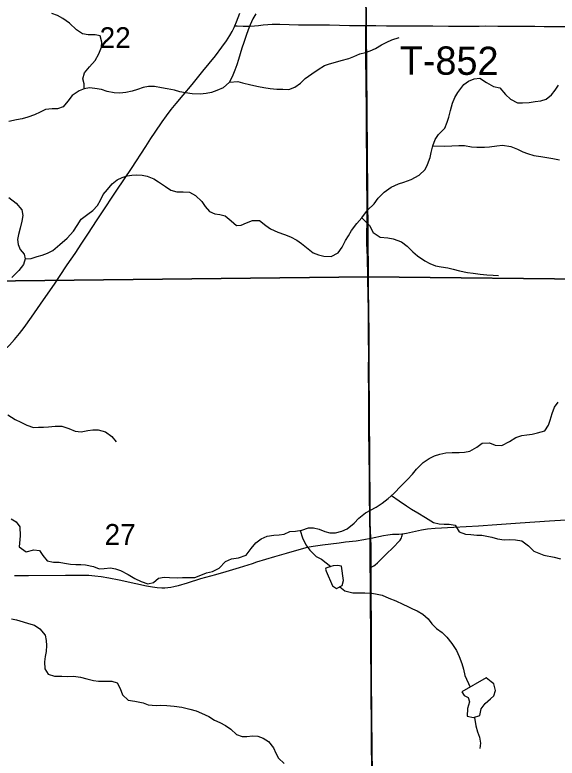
# Model space of a CAD drawing. Extents: x 1874609 to 2204689, y 815661 to 1281160.
# Drawn here: x 2030390 to 2036147, y 1062426 to 1070308 of the extents above; entities that cross this region are included whole.
import ezdxf

# ---------------------------------------------------------------- set-up
doc = ezdxf.new("R2010")
doc.units = 0
for name, color, linetype in [('GM_X_Minor_Lake', 7, 'Continuous'), ('GM_X_Minor_River', 7, 'Continuous'), ('GM_X_Section', 7, 'Continuous'), ('GM_X_Section_Text', 7, 'Continuous'), ('GM_X_State_Route', 7, 'Continuous'), ('GM_X_Township_Road', 7, 'Continuous'), ('GM_X_Township_Road_Text', 7, 'Continuous')]:
    doc.layers.add(name, color=color, linetype=linetype)

msp = doc.modelspace()

# ---------------------------------------------------------------- linework, layer by layer
at = {"layer": 'GM_X_Minor_Lake'}
for points in [[(2033743, 1064458.2), (2033703.9, 1064443.9), (2033692.8, 1064439.1), (2033687.5, 1064430.4), (2033693.3, 1064409.6)], [(2033693.3, 1064409.6), (2033762.8, 1064253.6), (2033805.1, 1064225.8), (2033865.1, 1064256.3), (2033878.7, 1064308.6), (2033857.4, 1064461), (2033815.2, 1064470.7), (2033771.1, 1064466.4), (2033743, 1064458.2)], [(2035134.1, 1063127.7), (2035160.4, 1063089.8), (2035202.8, 1063068), (2035215.2, 1063021.9), (2035195.7, 1062951.5), (2035192.3, 1062871.2), (2035260.7, 1062855.7), (2035326.7, 1062878.2), (2035342.1, 1062950.6), (2035383.8, 1063007.1), (2035439.6, 1063053.7), (2035475.4, 1063086.1), (2035491, 1063144.4), (2035476.4, 1063212.5), (2035448.1, 1063236.4), (2035393.6, 1063276.1)], [(2035393.6, 1063276.1), (2035134.1, 1063127.7)]]:
    msp.add_lwpolyline(points, dxfattribs=at)
at = {"layer": 'GM_X_Minor_River'}
for points in [[(2032946.8, 1070318.2), (2032915.1, 1070265.8), (2032887.5, 1070203.4), (2032865.9, 1070151.1), (2032844.4, 1070088.7), (2032820.9, 1070016.3), (2032801.3, 1069953.9), (2032783.8, 1069893.6), (2032764.2, 1069833.2), (2032746.6, 1069776.9), (2032725, 1069720.6), (2032705.4, 1069670.3), (2032667.9, 1069593.7), (2032600.2, 1069533), (2032536.2, 1069506.5), (2032478.2, 1069484), (2032422.1, 1069473.5), (2032356, 1069467), (2032273.7, 1069470.4), (2032203.4, 1069479.9), (2032141.1, 1069493.5), (2032084.8, 1069509.2), (2032006.5, 1069522.6), (2031948.2, 1069534.2), (2031871.9, 1069549.7), (2031809.7, 1069549.3), (2031753.6, 1069538.8), (2031691.6, 1069518.3), (2031635.6, 1069499.8), (2031569.5, 1069483.3), (2031505.4, 1069476.8), (2031443.2, 1069480.3), (2031370.8, 1069495.8), (2031308.5, 1069515.4), (2031240.2, 1069529), (2031184, 1069532.6), (2031125.9, 1069522.1), (2031073.9, 1069501.7), (2031000.1, 1069453), (2030952.4, 1069392.4), (2030904.8, 1069333.9), (2030844.8, 1069311.3), (2030786.6, 1069310.9), (2030716.5, 1069304.4), (2030660.5, 1069277.9), (2030600.6, 1069249.3), (2030528.6, 1069222.7), (2030466.5, 1069204.2), (2030406.4, 1069193.7), (2030326.3, 1069179.1)], [(2031125.9, 1069522.1), (2031127.4, 1069578.3), (2031113, 1069628.4), (2031130.5, 1069694.7), (2031182.1, 1069757.3), (2031241.8, 1069824), (2031281.3, 1069894.5), (2031310.8, 1069965), (2031314.4, 1070019.2), (2031297.8, 1070085.3), (2031243.6, 1070096.9), (2031167.3, 1070096.3), (2031109.1, 1070105.9), (2031044.5, 1070149.6), (2030969.7, 1070219.3), (2030901.1, 1070268.9), (2030842.7, 1070302.6), (2030782.3, 1070322.3)], [(2032667.9, 1069593.7), (2032756.1, 1069600.4), (2032808.3, 1069588.8), (2032894.8, 1069565.3), (2032975.1, 1069549.9), (2033033.4, 1069536.2), (2033099.7, 1069526.7), (2033169.9, 1069521.2), (2033234.1, 1069519.7), (2033300.4, 1069518.2), (2033362.4, 1069540.7), (2033422.2, 1069583.3), (2033473.9, 1069631.8), (2033541.7, 1069682.5), (2033611.6, 1069729.2), (2033677.4, 1069769.8), (2033729.4, 1069790.2), (2033793.5, 1069804.8), (2033855.5, 1069823.3), (2033935.6, 1069843.9), (2033987.5, 1069866.4), (2034053.5, 1069895), (2034111.6, 1069907.4), (2034163.6, 1069925.9), (2034217.5, 1069952.4), (2034281.4, 1069989), (2034339.4, 1070017.5), (2034393.3, 1070042), (2034469.3, 1070066.6)], [(2030500.8, 1067719.4), (2030562.9, 1067723.9), (2030626.9, 1067744.5), (2030681, 1067758.9), (2030737, 1067779.4), (2030792.9, 1067809.9), (2030868.6, 1067872.7), (2030946.3, 1067939.5), (2031011.9, 1068014.2), (2031051.5, 1068074.7), (2031093.1, 1068143.3), (2031166.9, 1068194), (2031218.7, 1068232.5), (2031268.4, 1068287), (2031300, 1068343.5), (2031329.6, 1068401.9), (2031373.3, 1068456.4), (2031423, 1068516.9), (2031474.8, 1068557.5), (2031530.7, 1068584), (2031582.8, 1068600.4), (2031632.9, 1068606.8), (2031683, 1068611.2), (2031743.2, 1068607.6), (2031795.4, 1068598), (2031865.9, 1068568.4), (2031916.3, 1068538.7), (2031988.9, 1068489.1), (2032045.4, 1068449.3), (2032109.7, 1068431.7), (2032175.9, 1068432.2), (2032246.1, 1068426.7), (2032308.6, 1068393.1), (2032375.3, 1068329.4), (2032409.8, 1068277.4), (2032456.4, 1068223.6), (2032514.8, 1068197.9), (2032565, 1068190.3), (2032621.3, 1068178.7), (2032687.9, 1068125), (2032742.5, 1068073.2), (2032792.6, 1068079.6), (2032850.6, 1068104.1), (2032914.6, 1068126.7), (2032988.8, 1068129.2), (2033053.4, 1068075.5), (2033105.8, 1068039.8), (2033182.4, 1068004.2), (2033252.8, 1067980.7), (2033317.2, 1067953.1), (2033383.7, 1067917.4), (2033434.1, 1067883.7), (2033484.6, 1067841.9), (2033557.2, 1067786.3), (2033613.6, 1067762.6), (2033669.9, 1067749), (2033748.1, 1067745.6), (2033822, 1067784.2), (2033863.7, 1067844.7), (2033901.2, 1067915.2), (2033930.9, 1067965.6), (2033962.5, 1068020.1), (2034022.1, 1068094.8), (2034073.8, 1068155.3), (2034135.3, 1068236.1), (2034202.9, 1068304.8), (2034248.6, 1068365.3), (2034312.2, 1068428), (2034384, 1068482.7), (2034464, 1068517.4), (2034520, 1068533.9), (2034596, 1068562.5), (2034681.9, 1068607.3), (2034745.5, 1068668), (2034769.2, 1068720.3), (2034800.7, 1068794.8), (2034810.3, 1068849.1), (2034827.7, 1068919.4), (2034851.3, 1068987.8), (2034886.9, 1069040.3), (2034954.6, 1069107), (2034980.2, 1069169.4), (2034995.8, 1069221.7), (2035013.2, 1069294.1), (2035036.7, 1069372.5), (2035062.3, 1069432.9), (2035093.9, 1069485.3), (2035155.4, 1069568), (2035207.3, 1069606.5), (2035265.2, 1069631), (2035325.4, 1069637.5), (2035397.9, 1069591.9), (2035470.5, 1069548.3), (2035538.8, 1069532.7), (2035599.6, 1069462.9), (2035652.2, 1069413.2), (2035724.7, 1069375.6), (2035778.8, 1069376), (2035849, 1069380.5), (2035915.1, 1069389), (2035975.2, 1069397.5)], [(2035975.2, 1069397.5), (2036029.3, 1069413.9), (2036087.1, 1069458.5), (2036124.8, 1069511), (2036160.4, 1069563.4)], [(2034827.7, 1068919.4), (2034956.2, 1068914.4), (2035030.3, 1068920.9), (2035102.5, 1068923.5), (2035164.7, 1068921.9), (2035239, 1068908.4), (2035293.2, 1068904.8), (2035375.5, 1068905.4), (2035427.6, 1068907.8), (2035507.7, 1068920.5), (2035565.9, 1068924.9), (2035656.2, 1068913.5), (2035724.7, 1068883.9), (2035781.1, 1068856.3), (2035831.4, 1068838.6), (2035897.7, 1068817), (2035974.1, 1068805.5), (2036036.3, 1068795.9), (2036102.6, 1068786.4), (2036170.9, 1068770.9)], [(2030326.9, 1068370.3), (2030403.6, 1068312.7), (2030464.4, 1068240.9), (2030476.9, 1068180.8), (2030465.4, 1068120.5), (2030447.9, 1068046.2), (2030430.4, 1067979.8), (2030418.8, 1067925.5), (2030427.3, 1067871.4), (2030447.8, 1067821.4), (2030490.3, 1067769.5), (2030500.8, 1067719.4), (2030483.2, 1067661.1), (2030431.6, 1067598.5), (2030357.9, 1067523.7)], [(2034073.8, 1068155.3), (2034154.6, 1068075.6), (2034193.4, 1067999.7), (2034270, 1067950.1), (2034348.3, 1067942.6), (2034404.5, 1067933), (2034493.1, 1067901.6), (2034555.6, 1067853.9), (2034614.3, 1067796.1), (2034664.8, 1067754.3), (2034743.4, 1067700.7), (2034795.8, 1067671), (2034856.2, 1067647.4), (2034914.5, 1067635.8), (2034984.8, 1067626.3), (2035043, 1067612.7), (2035109.4, 1067595.1), (2035195.8, 1067575.7), (2035254, 1067568.1), (2035330.3, 1067558.6), (2035400.6, 1067553.1), (2035466.8, 1067547.6), (2035523, 1067546)], [(2033794.3, 1064815.8), (2033860.3, 1064832.3), (2033916.3, 1064858.8), (2033994, 1064919.6), (2034041.7, 1064970.2), (2034113.5, 1065028.9), (2034225.3, 1065085.9), (2034289.1, 1065130.6), (2034354.9, 1065181.2), (2034414.7, 1065233.8), (2034492.2, 1065314.7), (2034557.9, 1065379.4), (2034611.6, 1065438), (2034655.3, 1065490.5), (2034724.9, 1065561.3), (2034788.7, 1065603.9), (2034846.7, 1065630.4), (2034900.7, 1065650.9), (2034964.7, 1065665.4), (2035030.9, 1065667.9), (2035107.1, 1065668.5), (2035163.3, 1065670.9), (2035219.4, 1065681.3), (2035295.2, 1065724.1), (2035351.1, 1065764.6), (2035427.2, 1065771.2), (2035487.6, 1065745.6), (2035559.9, 1065740.1), (2035641.8, 1065782.8), (2035709.6, 1065827.5), (2035771.6, 1065848), (2035823.7, 1065856.4), (2035881.8, 1065862.9), (2035939.9, 1065875.3), (2036015.9, 1065898), (2036053.5, 1065958.5), (2036071.2, 1066010.8), (2036092.7, 1066079.2), (2036118.2, 1066149.6), (2036157.8, 1066202.1)], [(2030317.7, 1066068.4), (2030394.4, 1066016.8), (2030452.8, 1065989.2), (2030519.3, 1065955.5), (2030587.7, 1065934), (2030641.8, 1065934.4), (2030693.9, 1065936.8), (2030746.1, 1065941.2), (2030818.2, 1065945.7), (2030888.4, 1065946.2), (2030962.8, 1065922.7), (2031031.3, 1065893.1), (2031095.5, 1065887.6), (2031165.6, 1065900.1), (2031219.7, 1065906.6), (2031273.9, 1065907), (2031352.3, 1065885.5), (2031420.9, 1065837.8), (2031465.5, 1065781.9)], [(2034389.7, 1065211.9), (2034471.5, 1065154), (2034548.1, 1065100.4), (2034600.6, 1065066.6), (2034667.1, 1065027), (2034749.7, 1064979.4), (2034834.4, 1064923.9), (2034894.7, 1064910.2), (2034946.9, 1064908.6), (2035001, 1064909), (2035063.3, 1064895.4), (2035106, 1064827.5), (2035172.4, 1064801.9), (2035230.6, 1064796.3), (2035292.9, 1064790.8), (2035349, 1064789.2), (2035401.3, 1064781.5), (2035453.5, 1064767.9), (2035513.8, 1064752.3), (2035584.1, 1064742.8), (2035640.3, 1064743.2), (2035704.5, 1064739.6), (2035770.8, 1064730.1), (2035841.4, 1064676.4), (2035900, 1064622.7), (2035952.4, 1064599), (2036006.7, 1064579.3), (2036115.2, 1064556), (2036183.5, 1064540.5)], [(2030350.9, 1064962.8), (2030405.3, 1064933.1), (2030441.9, 1064879.2), (2030446.7, 1064782.9), (2030435.6, 1064666.4), (2030510.2, 1064614.8), (2030590.3, 1064635.5), (2030650.6, 1064627.9), (2030687.1, 1064574), (2030733.7, 1064520.1), (2030800, 1064502.6), (2030860.2, 1064503), (2030916.4, 1064495.4), (2030980.7, 1064481.8), (2031036.9, 1064478.2), (2031091.1, 1064478.6), (2031141.2, 1064477), (2031225.6, 1064459.6), (2031286, 1064433.9), (2031340.2, 1064436.3), (2031404.3, 1064442.8), (2031458.5, 1064435.2), (2031510.8, 1064417.5), (2031593.4, 1064374), (2031664, 1064332.3), (2031730.4, 1064298.7), (2031802.8, 1064275.2), (2031860.9, 1064289.6), (2031914.7, 1064334.2), (2031976.8, 1064346.7), (2032033, 1064341.1), (2032115.2, 1064339.7), (2032171.4, 1064342.1), (2032247.6, 1064340.7), (2032301.8, 1064343.1), (2032365.7, 1064367.7), (2032425.7, 1064390.2), (2032487.8, 1064406.7), (2032557.7, 1064441.3), (2032625.3, 1064510.1), (2032689.3, 1064538.7), (2032765.4, 1064549.2), (2032845.4, 1064577.9), (2032899, 1064650.6), (2032948.6, 1064709.2), (2033004.5, 1064751.7), (2033070.4, 1064778.3), (2033138.5, 1064790.9), (2033194.7, 1064793.3), (2033248.8, 1064801.7), (2033310.7, 1064828.3), (2033370.9, 1064834.7), (2033437, 1064843.2), (2033507, 1064867.9), (2033559.1, 1064868.2), (2033619.4, 1064854.6), (2033679.8, 1064831), (2033734.1, 1064815.3), (2033794.3, 1064815.8)], [(2033418.2, 1064840.8), (2033443.7, 1064761), (2033480.4, 1064689), (2033520.9, 1064633.1), (2033587.7, 1064563.4), (2033646.1, 1064535.7), (2033743, 1064458.2)], [(2033838.9, 1064243), (2033893.6, 1064200.4), (2033978, 1064180.9), (2034050.2, 1064177.4), (2034106.4, 1064177.8), (2034180.7, 1064174.4), (2034234.9, 1064164.8), (2034291.2, 1064153.1), (2034361.6, 1064123.5), (2034434.1, 1064096), (2034510.6, 1064060.4), (2034560.9, 1064034.7), (2034611.3, 1064011), (2034661.6, 1063989.3), (2034720.1, 1063953.6), (2034776.6, 1063903.8), (2034815.2, 1063849.9), (2034867.7, 1063802.1), (2034926.3, 1063758.4), (2034976.8, 1063710.6), (2035029.5, 1063642.8), (2035078.3, 1063566.9), (2035106.9, 1063504.8), (2035133.6, 1063428.8), (2035152.1, 1063370.7), (2035168.7, 1063302.6), (2035223.5, 1063178.9)], [(2030353.6, 1063905.1), (2030407.9, 1063893.5), (2030480.3, 1063871.9), (2030536.6, 1063852.3), (2030598.9, 1063836.7), (2030655.4, 1063799), (2030712.1, 1063731.2), (2030722.6, 1063675.1), (2030727, 1063620.9), (2030723.6, 1063558.6), (2030714, 1063504.4), (2030704.4, 1063446.1), (2030709, 1063373.9), (2030743.6, 1063315.9), (2030812, 1063294.4), (2030888.2, 1063294.9), (2030950.4, 1063293.4), (2031014.6, 1063293.9), (2031088.9, 1063286.4), (2031155.2, 1063268.8), (2031223.6, 1063249.2), (2031277.8, 1063241.6), (2031340, 1063242.1), (2031420.2, 1063240.7), (2031476.5, 1063225), (2031509.1, 1063163.1), (2031533.7, 1063097), (2031592.4, 1063041.2), (2031662.7, 1063031.7), (2031751, 1063014.3), (2031805.4, 1062990.6), (2031891.7, 1062985.2), (2031941.8, 1062989.6), (2032004, 1062986.1), (2032080.3, 1062978.6), (2032162.6, 1062967.2), (2032247.1, 1062945.7), (2032313.4, 1062928.2), (2032371.8, 1062902.5), (2032448.3, 1062866.9), (2032510.8, 1062829.3), (2032567.2, 1062803.6), (2032627.6, 1062771.9), (2032684.1, 1062734.2), (2032742.7, 1062676.4), (2032803.1, 1062654.8), (2032853.2, 1062657.2), (2032913.4, 1062663.6), (2032969.5, 1062660), (2033025.9, 1062638.4), (2033082.4, 1062602.7), (2033135.1, 1062534.8), (2033161.6, 1062478.8), (2033190.1, 1062426.8), (2033248.7, 1062371.1)], [(2035270.3, 1062858.9), (2035283.5, 1062767.5), (2035302, 1062705.4), (2035322.6, 1062647.4), (2035333.1, 1062583.2), (2035325.6, 1062527)]]:
    msp.add_lwpolyline(points, dxfattribs=at)
at = {"layer": 'GM_X_Section'}
for points in [[(2028774, 1072757.7), (2034097, 1072800.8), (2034142, 1067529.9), (2028833.1, 1067470.8)], [(2034097, 1072800.8), (2039360.9, 1072797.6), (2039413.6, 1067474.7), (2034142, 1067529.9)], [(2034142, 1067529.9), (2034181.1, 1062215), (2028904.1, 1062206), (2028833.1, 1067470.8)], [(2039413.6, 1067474.7), (2039482.1, 1062194), (2034181.1, 1062215), (2034142, 1067529.9)]]:
    msp.add_lwpolyline(points, close=True, dxfattribs=at)
at = {"layer": 'GM_X_State_Route'}
for points in [[(2030695.8, 1067286), (2030810.6, 1067450.9), (2030865.3, 1067532.6), (2030946.4, 1067656), (2031029.1, 1067778.2), (2031101.2, 1067887.7), (2031165.3, 1067982.9), (2031265, 1068133.3), (2031300.8, 1068188.4), (2031474.1, 1068447.6), (2031627.6, 1068680.5), (2031781, 1068913.3), (2031834.3, 1068995.7), (2031879.7, 1069063.8), (2031953.9, 1069172.1), (2032001.5, 1069238.9), (2032051.4, 1069304.3), (2032103.6, 1069367.5), (2032178, 1069454.9), (2032271.7, 1069568.9), (2032385.2, 1069709.4), (2032519.3, 1069875.1), (2032589, 1069966.3), (2032635.8, 1070033.4), (2032672.1, 1070087.8), (2032696.7, 1070130), (2032718.6, 1070173.8), (2032726, 1070191), (2032744.5, 1070233.8), (2032779.3, 1070325.7)], [(2029506.3, 1066029), (2029534.6, 1066050.8), (2029584.6, 1066093.4), (2029669.4, 1066171.4), (2029800.3, 1066295.6), (2029978.1, 1066465.5), (2030109.5, 1066589.1), (2030275.3, 1066747.9), (2030332.5, 1066806.5), (2030387.7, 1066867), (2030440.3, 1066929.6), (2030490.3, 1066994.4), (2030566.9, 1067100.8), (2030695.8, 1067286)], [(2036240.4, 1064951.1), (2036064.3, 1064937.5), (2035753.5, 1064916.6), (2035508.3, 1064898.6), (2035312.4, 1064885.3), (2035050.2, 1064872.8), (2034853.6, 1064860.6), (2034771.7, 1064852.9), (2034706.5, 1064843.6), (2034641.9, 1064830.8), (2034546.1, 1064808.2), (2034504.6, 1064801), (2034498.2, 1064799.9), (2034466.1, 1064796.6), (2034433.7, 1064797.1), (2034400.6, 1064796.7), (2034351.3, 1064792.4), (2034302.6, 1064783.9), (2034174.2, 1064756), (2034168.6, 1064754.9), (2034094, 1064740.2), (2034013.3, 1064727.7), (2033899.5, 1064714.8), (2033834.4, 1064707.5), (2033655.1, 1064686.1), (2033557.6, 1064671.1), (2033493, 1064658.3), (2033429.1, 1064642.4), (2033271.6, 1064596.4), (2033145.4, 1064560), (2032957.3, 1064503.2), (2032910.7, 1064488.4), (2032769.8, 1064445.8), (2032628.7, 1064403), (2032518.6, 1064371), (2032360.6, 1064326.6), (2032219.5, 1064283.1), (2032125.4, 1064254.6), (2032078, 1064242.4), (2032046.1, 1064236), (2032014, 1064231.7), (2031981.6, 1064229.6), (2031949.1, 1064229.5), (2031900.3, 1064232.4), (2031851.6, 1064238.1), (2031787.3, 1064249.4), (2031675.2, 1064273.8), (2031499.1, 1064313.6), (2031386.4, 1064336.3), (2031305.2, 1064349.3), (2031239.8, 1064356.8), (2031174.1, 1064361.7), (2031091.9, 1064364.3), (2030927.8, 1064364.5), (2030533.9, 1064361.1), (2030386.3, 1064358)]]:
    msp.add_lwpolyline(points, dxfattribs=at)
at = {"layer": 'GM_X_Township_Road'}
for points in [[(2032726, 1070191), (2032750.3, 1070190.5), (2032812.9, 1070189.2), (2032881.9, 1070189.1), (2032932.7, 1070190.4), (2032976.9, 1070194.9), (2033025.7, 1070201.3), (2033074.5, 1070206.2), (2033123.4, 1070208.4), (2033204.7, 1070208), (2033302.6, 1070205.5), (2033400.8, 1070203.6), (2033548.3, 1070202.7), (2033728.7, 1070201), (2033941.9, 1070197.1), (2034056.7, 1070196), (2034115.1, 1070195.4)], [(2034144.9, 1066543.7), (2034144.8, 1066575.5), (2034150.5, 1066788.8), (2034151.9, 1066887.3), (2034151, 1067002.2), (2034149.3, 1067084.2), (2034145.8, 1067198.9), (2034141.9, 1067313.4), (2034132.7, 1067739), (2034128.1, 1067885.8), (2034129.8, 1068212.2), (2034129.4, 1068392.8), (2034128.4, 1068491.2), (2034127.1, 1068589.2), (2034122.7, 1069194.7), (2034122.5, 1069260.3), (2034122, 1069358.8), (2034120.4, 1069506.6), (2034117.7, 1069949.3), (2034116.7, 1070014.9), (2034116.5, 1070113.3), (2034115.6, 1070162.1), (2034115.1, 1070195.4)], [(2034115.1, 1070195.4), (2034220.8, 1070194.3), (2034336.7, 1070193.1)], [(2034336.7, 1070193.1), (2034499.7, 1070191.4), (2034713.1, 1070191.5), (2034828, 1070190.5), (2034991.9, 1070189.4), (2035319.7, 1070190), (2035385.3, 1070190.5), (2035516.4, 1070189.9), (2035631.2, 1070188.8), (2035713.3, 1070188.9), (2035795.3, 1070188.7), (2035910, 1070187.3), (2036008.3, 1070186.1), (2036073.9, 1070185.7), (2036155.9, 1070185.2), (2036247, 1070183.9)], [(2034168.6, 1064754.9), (2034157.9, 1065016.6), (2034155.3, 1065180.7), (2034154.9, 1065328.4), (2034154.6, 1065459.6), (2034153, 1065607.3), (2034149.3, 1065951.9), (2034147.3, 1066165.3), (2034146.7, 1066313), (2034145.1, 1066493.4), (2034144.9, 1066543.7)], [(2034173.4, 1064451.8), (2034200, 1064467.2), (2034214.3, 1064475.5), (2034239.4, 1064496.8), (2034322.3, 1064577.7), (2034417, 1064670.6), (2034463, 1064718.3), (2034478.8, 1064737.8), (2034489.9, 1064754.4), (2034494.5, 1064763.8), (2034498.4, 1064778.1), (2034504.6, 1064801)], [(2034173.4, 1064451.8), (2034173.2, 1064558.6), (2034171.9, 1064673.3), (2034168.6, 1064754.9)], [(2034187.2, 1062245.1), (2034179.4, 1062852), (2034178.4, 1062950.4), (2034176.7, 1063213), (2034175, 1063492), (2034176.7, 1063738.1), (2034175.3, 1063918.5), (2034174.4, 1064066.3), (2034173.4, 1064279.7), (2034173.5, 1064443.7), (2034173.4, 1064451.8)]]:
    msp.add_lwpolyline(points, dxfattribs=at)

# ---------------------------------------------------------------- texts
at = {"layer": 'GM_X_Section_Text'}
for s, p in [('22', (2031290.9, 1069956)), ('27', (2031343.7, 1064687.6))]:
    msp.add_text(s, height=221, rotation=0.00001, dxfattribs=at).set_placement(p)
at = {"layer": 'GM_X_Township_Road_Text'}
msp.add_text('T-852', height=300, rotation=359.72273, dxfattribs=at).set_placement((2034476, 1069675.4))

doc.saveas('drawing.dxf')
